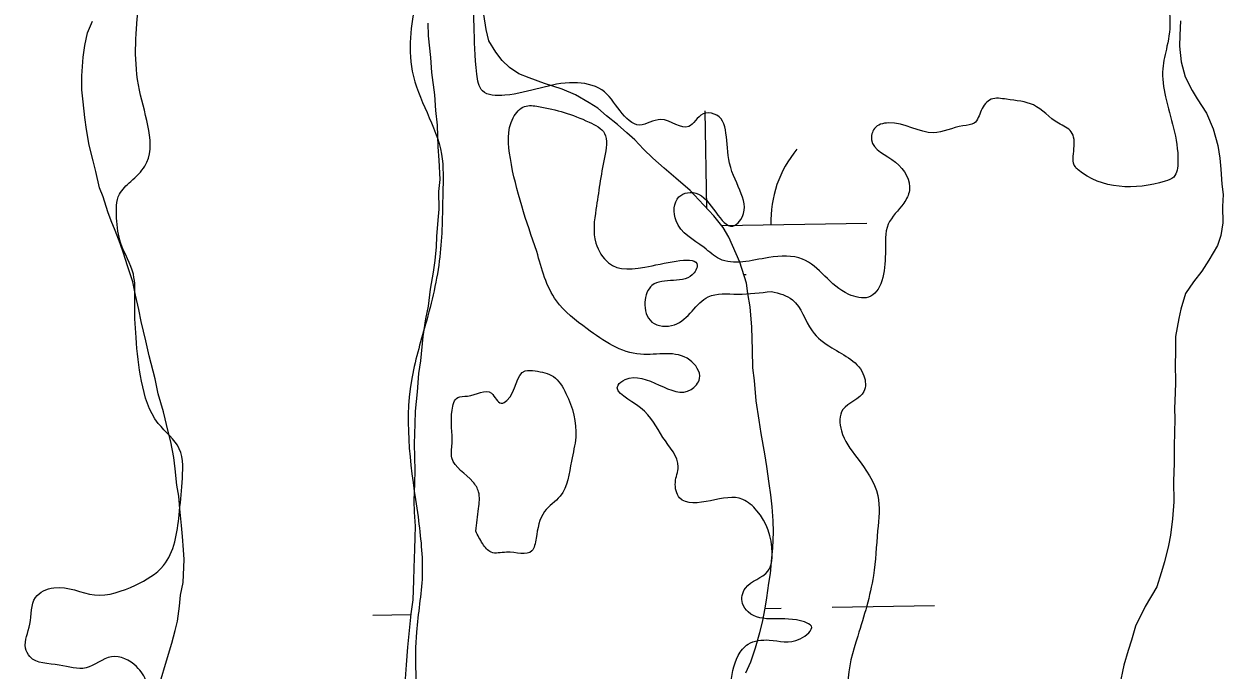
# Model space of a CAD drawing. Extents: x 3887375 to 3925618, y 296674 to 322633.
# Drawn here: x 3901242.6 to 3901618.2, y 317513.7 to 317716 of the extents above; entities that cross this region are included whole.
import ezdxf

# ---------------------------------------------------------------- set-up
doc = ezdxf.new("R2010")
doc.units = 0
for name, color, linetype in [('V-RIVR-EDGE', 7, 'Continuous'), ('V-TOPO-SHOR', 7, 'Continuous'), ('V-WETL-SWMP', 7, 'Continuous')]:
    doc.layers.add(name, color=color, linetype=linetype)

msp = doc.modelspace()

# ---------------------------------------------------------------- linework, layer by layer
at = {"layer": 'V-RIVR-EDGE'}
for points in [[(3901535.66, 317943.44), (3901541.83, 317942.11), (3901546.67, 317942.53), (3901549.33, 317949.57), (3901553.74, 317953.97), (3901557.27, 317953.96), (3901568.23, 317935.88), (3901573.49, 317928.82), (3901573.49, 317927.06), (3901567.32, 317923.99), (3901565.11, 317921.35), (3901562.44, 317911.67), (3901555.38, 317903.77), (3901548.77, 317900.7), (3901543.92, 317898.51), (3901542.59, 317895.43), (3901544.77, 317884.86), (3901550.9, 317874.28), (3901560.11, 317859.28), (3901560.11, 317855.76), (3901558.34, 317852.68), (3901551.73, 317851.82), (3901542.04, 317852.28), (3901538.94, 317845.25), (3901538.06, 317844.37), (3901532.35, 317847.9), (3901530.6, 317852.75), (3901525.77, 317858.93), (3901521.8, 317858.06), (3901519.15, 317851.9), (3901518.25, 317845.74), (3901521.31, 317836.92), (3901524.37, 317827.67), (3901526.55, 317818.42), (3901533.58, 317813.56), (3901535.32, 317802.98), (3901535.29, 317792.42), (3901537.03, 317781.85), (3901540.1, 317780.52), (3901547.14, 317776.54), (3901558.12, 317763.74), (3901570.41, 317749.18), (3901576.11, 317739.92), (3901589.74, 317731.08), (3901600.72, 317722.25), (3901601.59, 317717.84), (3901600.69, 317709.04), (3901599.35, 317701.99), (3901600.21, 317693.19), (3901604.12, 317672.92), (3901602.79, 317668.08), (3901600.15, 317666.77), (3901572.86, 317670.36), (3901571.98, 317671.24), (3901571.55, 317676.97), (3901570.68, 317682.25), (3901566.73, 317684.9), (3901558.82, 317690.65), (3901550.45, 317692.43), (3901545.61, 317692.44), (3901542.52, 317688.93), (3901540.31, 317684.97), (3901536.78, 317684.1), (3901527.53, 317681.92), (3901513.45, 317685.04), (3901509.04, 317683.28), (3901508.15, 317679.76), (3901515.62, 317672.7), (3901520, 317663.88), (3901518.23, 317659.93), (3901513.37, 317653.33), (3901512.47, 317644.09), (3901507.15, 317630.45), (3901500.99, 317631.35), (3901486.49, 317642.39), (3901475.92, 317642.86), (3901460.51, 317642.46), (3901455.67, 317645.99), (3901446.89, 317654.38), (3901447.79, 317661.86), (3901450.43, 317663.18), (3901453.95, 317662.73), (3901465.38, 317653.01), (3901467.14, 317654.77), (3901463.66, 317672.39), (3901458.86, 317687.81), (3901455.34, 317687.82), (3901450.92, 317683.87), (3901442.12, 317686.09), (3901435.51, 317684.35), (3901429.36, 317688.77), (3901423.65, 317695.38), (3901414.85, 317697.61), (3901393.27, 317693.7), (3901386.23, 317695.04), (3901384.48, 317700.32), (3901383.63, 317715.74), (3901384.12, 317733.79), (3901388.11, 317744.79), (3901395.17, 317752.25), (3901408.4, 317758.83), (3901420.76, 317772.89), (3901427.84, 317786.52), (3901428.31, 317797.53), (3901430.95, 317798.4), (3901434.03, 317797.95), (3901436.22, 317790.02), (3901436.19, 317778.57), (3901436.17, 317771.09), (3901436.16, 317765.8), (3901442.32, 317766.23), (3901444.1, 317773.71), (3901444.56, 317782.51), (3901444.6, 317797.93)], [(3901279.92, 317441.68), (3901280.88, 317470.3), (3901281.84, 317503.76), (3901280.97, 317509.93), (3901277.9, 317514.78), (3901269.99, 317517.88), (3901262.05, 317514.38), (3901253.69, 317515.28), (3901244.45, 317517.94), (3901243.13, 317520.59), (3901244.47, 317528.07), (3901246.25, 317536.43), (3901251.99, 317539.5), (3901264.75, 317537.27), (3901277.53, 317540.32), (3901286.35, 317546.46), (3901291.23, 317562.3), (3901292.14, 317572.42), (3901291.28, 317582.99), (3901284.7, 317590.93), (3901279.45, 317604.16), (3901277.72, 317617.81), (3901277.31, 317629.7), (3901276.89, 317637.63), (3901272.95, 317647.32), (3901271.65, 317655.25), (3901272.54, 317662.73), (3901276.08, 317666.69), (3901280.49, 317671.52), (3901278.79, 317695.3), (3901278.41, 317720.84), (3901281.09, 317733.6), (3901285.06, 317738.44), (3901289.03, 317739.75), (3901291.66, 317735.78), (3901296.94, 317735.77), (3901309.73, 317742.34), (3901315.47, 317748.49), (3901316.36, 317754.21), (3901309.77, 317759.95), (3901305.38, 317766.13), (3901306.28, 317770.97), (3901315.12, 317784.6), (3901332.33, 317800.84), (3901353.92, 317807.84), (3901363.17, 317806.93), (3901369.31, 317798.99), (3901371.04, 317787.98), (3901371.4, 317755.84), (3901365.6, 317724.59), (3901363.81, 317713.14), (3901364.22, 317701.26), (3901373.41, 317675.25), (3901373.82, 317662.92), (3901372.89, 317643.11), (3901368.43, 317621.99), (3901363.99, 317604.39), (3901366.08, 317561.67)], [(3901403.27, 317644.8), (3901394.98, 317673.88), (3901395.89, 317686.65), (3901399.42, 317690.16), (3901403.83, 317690.15), (3901419.66, 317685.27), (3901424.5, 317681.73), (3901424.48, 317674.25), (3901421.8, 317657.96), (3901421.77, 317647.4), (3901425.72, 317641.22), (3901439.37, 317640.31), (3901453.46, 317639.83), (3901452.57, 317638.07), (3901439.35, 317634.14), (3901437.14, 317628.86), (3901439.32, 317622.69), (3901446.37, 317621.8), (3901456.96, 317630.58), (3901466.2, 317631.43), (3901476.77, 317632.29)], [(3901476.77, 317632.29), (3901483.37, 317629.63), (3901489.51, 317619.93), (3901495.66, 317614.63), (3901505.77, 317605.8), (3901505.76, 317600.95), (3901499.14, 317595.25), (3901498.68, 317588.64), (3901503.5, 317580.27), (3901510.08, 317568.36), (3901510.05, 317557.35), (3901508.7, 317543.27), (3901503.81, 317524.35), (3901500.69, 317509.38), (3901501.09, 317493.53), (3901499.32, 317489.57), (3901489.62, 317485.19), (3901487.84, 317477.71), (3901487.82, 317470.67), (3901494.84, 317457.88), (3901495.26, 317451.27), (3901492.59, 317441.59), (3901487.74, 317436.76), (3901480.69, 317436.78), (3901474.53, 317436.8), (3901466.15, 317433.29), (3901448.52, 317422.77), (3901435.3, 317419.72), (3901427.37, 317418.86), (3901426.06, 317421.06), (3901431.36, 317431.18), (3901431.82, 317436.46), (3901425.66, 317439.12), (3901411.15, 317446.64), (3901402.81, 317456.35), (3901401.06, 317462.96), (3901403.72, 317470.88), (3901406.38, 317475.27), (3901410.78, 317477.02), (3901434.97, 317466.39), (3901442.04, 317472.98), (3901456.61, 317492.76), (3901463.7, 317508.59), (3901466.36, 317518.27), (3901469.46, 317521.79), (3901476.06, 317523.09), (3901485.75, 317523.51), (3901489.28, 317527.46), (3901487.09, 317528.79), (3901469.48, 317531.92), (3901467.73, 317534.56), (3901468.62, 317539.4), (3901475.68, 317544.67), (3901477.01, 317550.39), (3901472.2, 317563.61), (3901467.81, 317567.14), (3901457.68, 317566.73), (3901447.99, 317567.63), (3901446.68, 317572.48), (3901447.58, 317577.32), (3901442.76, 317586.58), (3901435.73, 317595.84), (3901428.71, 317602.91), (3901430.91, 317604.66), (3901451.6, 317601.53), (3901454.25, 317605.04), (3901451.18, 317610.78), (3901435.78, 317612.58), (3901419.06, 317620.54), (3901409.4, 317629.37), (3901403.27, 317644.8)], [(3901384.12, 317557.22), (3901385.02, 317564.27), (3901385.03, 317569.55), (3901383.28, 317572.64), (3901376.69, 317580.14), (3901376.71, 317584.54), (3901376.73, 317595.11), (3901378.5, 317599.07), (3901381.59, 317599.5), (3901389.07, 317600.36), (3901392.15, 317597.27), (3901393.91, 317598.15), (3901399.66, 317607.38), (3901402.74, 317607.37), (3901408.46, 317605.6), (3901412.41, 317600.3), (3901415.46, 317586.65), (3901414.12, 317579.17), (3901410.57, 317568.17), (3901405.71, 317563.34), (3901403.05, 317554.98)], [(3901366.08, 317561.67), (3901367.36, 317543.18), (3901365.55, 317525.57), (3901365.49, 317500.03), (3901364.11, 317474.94), (3901364.52, 317465.25), (3901375.9, 317436.16), (3901387.72, 317408.39), (3901392.5, 317384.16), (3901395.92, 317341.88), (3901401.12, 317309.29), (3901402.4, 317292.99), (3901408.11, 317285.93), (3901415.58, 317281.51), (3901419.96, 317270.93), (3901421.27, 317265.21), (3901416.41, 317260.82), (3901415.52, 317254.21), (3901421.23, 317249.8), (3901426.06, 317244.94), (3901428.23, 317232.17), (3901429.05, 317206.63), (3901425.5, 317194.75), (3901425.88, 317170.09), (3901430.21, 317141.9), (3901436.74, 317110.62), (3901441.52, 317086.83), (3901438.4, 317070.99), (3901419.41, 317049.9), (3901386.74, 317011.23), (3901375.27, 317002.45), (3901370.42, 317003.35), (3901366.9, 317004.24), (3901358.97, 317002.05), (3901351.04, 316998.99), (3901344.45, 317002.97), (3901340.06, 317008.71), (3901326.84, 317006.98), (3901318.5, 317015.8), (3901315.44, 317025.5), (3901315.46, 317035.19), (3901316.81, 317043.11), (3901315.95, 317053.68), (3901303.23, 317074.84), (3901297.1, 317087.63), (3901286.99, 317096.02), (3901278.65, 317105.73), (3901276.92, 317115.42), (3901277.83, 317127.3), (3901279.6, 317131.7), (3901285.77, 317134.33), (3901287.98, 317138.29), (3901288.45, 317150.17), (3901289.79, 317159.86), (3901293.77, 317166.45), (3901295.55, 317173.49), (3901295.13, 317180.1), (3901285.47, 317191.57), (3901281.1, 317204.79), (3901274.13, 317234.75), (3901270.65, 317251.49), (3901274.64, 317262.49), (3901285.68, 317277.43), (3901289.67, 317286.23), (3901289.68, 317291.95), (3901283.13, 317311.78), (3901282.71, 317322.79), (3901286.26, 317332.03), (3901291.55, 317334.22), (3901294.64, 317336.85), (3901299.95, 317348.73), (3901304.81, 317356.64), (3901305.71, 317362.36), (3901304.01, 317387.02), (3901300.95, 317398.48), (3901295.69, 317407.3), (3901285.15, 317417.89), (3901281.2, 317422.3), (3901280.33, 317428.03), (3901279.92, 317441.68)], [(3901403.05, 317554.98), (3901401.72, 317551.02), (3901393.79, 317550.6), (3901388.95, 317550.61), (3901386.31, 317553.26), (3901384.12, 317557.22)]]:
    msp.add_spline(points, degree=3, dxfattribs=at)
at = {"layer": 'V-TOPO-SHOR'}
for points in [[(3901261.71, 317709.27), (3901262.54, 317713.19), (3901264.05, 317716.86)], [(3901369.12, 317716.24), (3901369.22, 317712.29), (3901369.93, 317705.52), (3901370.25, 317700.86), (3901371.18, 317693.85), (3901371.49, 317688.96), (3901372.04, 317684.29), (3901372.28, 317677.54), (3901372.61, 317673.35), (3901372.88, 317667.3), (3901372.52, 317663.59), (3901372.58, 317658.01), (3901372.23, 317654.53), (3901371.83, 317649.43), (3901371.73, 317646.17), (3901371.36, 317642), (3901370.77, 317638.3), (3901369.91, 317632.98), (3901369.27, 317627.66), (3901368.44, 317623.73), (3901367.56, 317618.18), (3901366.85, 317610.53), (3901366.26, 317606.6), (3901365.84, 317600.8), (3901365.18, 317594.77), (3901365.05, 317590.83), (3901364.84, 317584.55), (3901365.04, 317576.18), (3901364.91, 317572.23), (3901364.73, 317566.66), (3901364.85, 317563.16), (3901365.17, 317558.74), (3901365.06, 317555.25), (3901364.94, 317551.54), (3901364.75, 317545.73), (3901364.62, 317541.78), (3901364.42, 317535.74)], [(3901458.77, 317655.91), (3901454.05, 317660.94), (3901451.35, 317663.82), (3901446.83, 317667.68), (3901443.21, 317670.83), (3901439.59, 317673.97), (3901436.66, 317676.85), (3901433.96, 317679.73), (3901431.48, 317681.9), (3901428.54, 317684.55), (3901425.14, 317687.22), (3901422.43, 317689.64), (3901419.69, 317691.35), (3901415.36, 317693.82), (3901411.23, 317695.58), (3901405.71, 317697.39), (3901400.88, 317699.17), (3901397.67, 317700.44), (3901394.71, 317702.39), (3901392.46, 317704.56), (3901390.45, 317707.18), (3901388.24, 317710.74), (3901387.42, 317714.25), (3901386.64, 317718.93)], [(3901285.23, 317509.95), (3901287.31, 317516.62), (3901288.89, 317522.15), (3901289.94, 317526.07), (3901290.74, 317529.07), (3901291.35, 317533.7), (3901291.7, 317537.17), (3901292.52, 317541.1), (3901292.76, 317548.3), (3901292.62, 317551.33), (3901292.29, 317555.52), (3901291.94, 317559.02), (3901291.41, 317564.16), (3901291.08, 317568.12), (3901290.49, 317571.62), (3901289.96, 317576.76), (3901289.61, 317580.25), (3901288.6, 317585.17), (3901287.78, 317588.45), (3901286.35, 317594.54), (3901284.68, 317600.18), (3901283.67, 317604.86), (3901281.81, 317612.13), (3901280.8, 317616.81), (3901279.37, 317622.9), (3901278.56, 317626.65), (3901277.54, 317631.1), (3901276.75, 317635.31), (3901275.05, 317640.25), (3901273.78, 317644.24), (3901272.72, 317647.3), (3901271.22, 317651.3), (3901269.93, 317654.36), (3901268.86, 317657.19), (3901267.38, 317661.89), (3901266.31, 317664.71), (3901265.08, 317669.86), (3901264.26, 317673.15), (3901263.02, 317678.07), (3901262.25, 317682.98), (3901261.68, 317686.72), (3901261.14, 317691.61), (3901260.79, 317695.35), (3901260.71, 317699.77), (3901261.13, 317705.57), (3901261.71, 317709.27)], [(3901468.77, 317512.83), (3901470.27, 317516.27), (3901471.81, 317520.64), (3901473.13, 317525.47), (3901473.93, 317528.7), (3901474.77, 317533.09), (3901475.34, 317536.33), (3901475.96, 317540.96), (3901476.52, 317543.96), (3901476.91, 317548.83), (3901477.24, 317551.84), (3901477.41, 317556.96), (3901477.29, 317560.45), (3901476.97, 317564.87), (3901476.62, 317568.6), (3901476.04, 317572.11), (3901475.29, 317577.48), (3901474.71, 317581.45), (3901473.52, 317587.77), (3901472.96, 317591.97), (3901472, 317598.05), (3901471.51, 317604.34), (3901470.94, 317608.31), (3901470.89, 317613.9), (3901470.65, 317621.11), (3901470.16, 317627.4), (3901469.37, 317631.62), (3901469.01, 317634.88), (3901466.9, 317641.46), (3901463.43, 317649.24), (3901461.67, 317652.32), (3901458.77, 317655.91)], [(3901364.42, 317535.74), (3901363.82, 317531.35), (3901363.15, 317525.09), (3901362.78, 317520.92), (3901362.37, 317515.35), (3901361.95, 317509.55)]]:
    msp.add_lwpolyline(points, dxfattribs=at)
at = {"layer": 'V-WETL-SWMP'}
for p, q in [((3901456.52, 317658.3), (3901456, 317688.8)), ((3901461.22, 317652.88), (3901506.61, 317653.66)), ((3901468.15, 317637.57), (3901468.88, 317637.58)), ((3901474.76, 317533.02), (3901479.83, 317533.11)), ((3901495.83, 317533.39), (3901527.82, 317533.94)), ((3901351.85, 317530.92), (3901363.79, 317531.12))]:
    msp.add_line(p, q, dxfattribs=at)
for points in [[(3901261.71, 317709.27), (3901262.54, 317713.19), (3901264.05, 317716.86)], [(3901369.12, 317716.24), (3901369.22, 317712.29), (3901369.93, 317705.52), (3901370.25, 317700.86), (3901371.18, 317693.85), (3901371.49, 317688.96), (3901372.04, 317684.29), (3901372.28, 317677.54), (3901372.61, 317673.35), (3901372.88, 317667.3), (3901372.52, 317663.59), (3901372.58, 317658.01), (3901372.23, 317654.53), (3901371.83, 317649.43), (3901371.73, 317646.18), (3901371.36, 317642), (3901370.77, 317638.3), (3901369.91, 317632.98), (3901369.27, 317627.66), (3901368.44, 317623.73), (3901367.56, 317618.18), (3901366.85, 317610.53), (3901366.26, 317606.6), (3901365.84, 317600.8), (3901365.18, 317594.77), (3901365.05, 317590.83), (3901364.85, 317584.55), (3901365.04, 317576.18), (3901364.91, 317572.23), (3901364.73, 317566.66), (3901364.85, 317563.16), (3901365.17, 317558.74), (3901365.06, 317555.25), (3901364.94, 317551.54), (3901364.75, 317545.73), (3901364.62, 317541.78), (3901364.42, 317535.74)], [(3901458.77, 317655.91), (3901454.05, 317660.94), (3901451.35, 317663.82), (3901446.83, 317667.69), (3901443.21, 317670.83), (3901439.59, 317673.97), (3901436.66, 317676.85), (3901433.96, 317679.73), (3901431.48, 317681.9), (3901428.54, 317684.55), (3901425.14, 317687.22), (3901422.43, 317689.64), (3901419.69, 317691.35), (3901415.36, 317693.82), (3901411.23, 317695.58), (3901405.71, 317697.39), (3901400.88, 317699.17), (3901397.67, 317700.44), (3901394.71, 317702.39), (3901392.46, 317704.56), (3901390.45, 317707.18), (3901388.24, 317710.74), (3901387.42, 317714.25), (3901386.64, 317718.93)], [(3901604.89, 317716.96), (3901604.75, 317712.55), (3901604.64, 317709.06), (3901605.18, 317704.16), (3901606.42, 317699.47), (3901608.61, 317695.22), (3901610.15, 317692.61), (3901613.02, 317688.1), (3901615.19, 317683.15), (3901616.65, 317677.98), (3901617.22, 317674.01), (3901617.57, 317670.51), (3901617.88, 317665.85), (3901618.24, 317662.59), (3901618.12, 317658.87), (3901618.19, 317653.75), (3901617.6, 317649.82), (3901616.56, 317646.6), (3901613.85, 317642.04), (3901611.65, 317638.62), (3901608.98, 317635.22), (3901606.54, 317631.58), (3901604.99, 317626.75), (3901604.43, 317623.74), (3901603.32, 317618.2), (3901603.38, 317613.08), (3901603.27, 317609.6), (3901603.31, 317603.79), (3901603.21, 317600.53), (3901603.05, 317595.66), (3901603.18, 317592.4), (3901603.03, 317587.98), (3901602.91, 317584.04), (3901602.96, 317578.45), (3901602.77, 317572.88), (3901602.8, 317566.37), (3901602.39, 317561.04), (3901601.76, 317555.94), (3901601.19, 317552.71), (3901599.86, 317547.63), (3901598.82, 317544.18), (3901597.52, 317539.8), (3901593.83, 317533.65), (3901590.84, 317527.47), (3901589.54, 317523.09), (3901588.5, 317519.87), (3901587.19, 317515.26), (3901585.82, 317508.8)], [(3901285.23, 317509.95), (3901287.31, 317516.62), (3901288.89, 317522.15), (3901289.94, 317526.07), (3901290.74, 317529.07), (3901291.35, 317533.7), (3901291.7, 317537.17), (3901292.52, 317541.1), (3901292.76, 317548.3), (3901292.62, 317551.33), (3901292.29, 317555.52), (3901291.94, 317559.02), (3901291.41, 317564.15), (3901291.08, 317568.12), (3901290.49, 317571.62), (3901289.96, 317576.76), (3901289.61, 317580.26), (3901288.61, 317585.17), (3901287.78, 317588.45), (3901286.35, 317594.54), (3901284.68, 317600.18), (3901283.67, 317604.86), (3901281.81, 317612.13), (3901280.8, 317616.81), (3901279.37, 317622.9), (3901278.56, 317626.65), (3901277.54, 317631.1), (3901276.75, 317635.31), (3901275.05, 317640.25), (3901273.78, 317644.24), (3901272.72, 317647.3), (3901271.22, 317651.3), (3901269.93, 317654.36), (3901268.86, 317657.19), (3901267.38, 317661.89), (3901266.31, 317664.71), (3901265.08, 317669.86), (3901264.26, 317673.15), (3901263.02, 317678.07), (3901262.25, 317682.98), (3901261.68, 317686.72), (3901261.14, 317691.61), (3901260.79, 317695.35), (3901260.71, 317699.77), (3901261.13, 317705.57), (3901261.71, 317709.27)], [(3901468.77, 317512.83), (3901470.27, 317516.27), (3901471.81, 317520.63), (3901473.13, 317525.47), (3901473.93, 317528.7), (3901474.77, 317533.09), (3901475.34, 317536.33), (3901475.96, 317540.96), (3901476.52, 317543.96), (3901476.91, 317548.83), (3901477.24, 317551.85), (3901477.41, 317556.96), (3901477.29, 317560.45), (3901476.97, 317564.87), (3901476.62, 317568.6), (3901476.04, 317572.11), (3901475.28, 317577.48), (3901474.72, 317581.45), (3901473.53, 317587.77), (3901472.96, 317591.97), (3901472, 317598.05), (3901471.51, 317604.34), (3901470.94, 317608.31), (3901470.89, 317613.9), (3901470.66, 317621.11), (3901470.16, 317627.4), (3901469.37, 317631.61), (3901469.01, 317634.88), (3901466.9, 317641.46), (3901463.43, 317649.24), (3901461.67, 317652.32), (3901458.77, 317655.91)], [(3901364.42, 317535.74), (3901363.82, 317531.35), (3901363.15, 317525.09), (3901362.78, 317520.92), (3901362.37, 317515.35), (3901361.95, 317509.55)]]:
    msp.add_lwpolyline(points, dxfattribs=at)
msp.add_arc((3901511.84, 317654.22), 35.25, 140.2115, 181.7552, dxfattribs=at)

doc.saveas('drawing.dxf')
